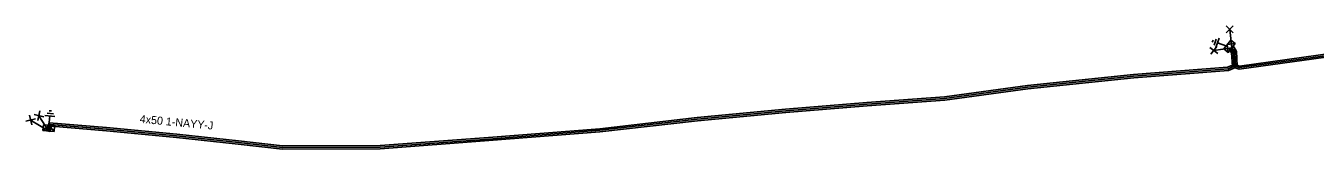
# Model space of a CAD drawing. Extents: x -540466 to -537383, y -1184038 to -1179972.
# Drawn here: x -539179.8 to -539018.7, y -1181019.8 to -1181004.4 of the extents above; entities that cross this region are included whole.
import ezdxf

# ---------------------------------------------------------------- set-up
doc = ezdxf.new("R2010")
doc.units = 0
for name, color, linetype in [('Vrstva 1', 7, 'Continuous'), ('Vrstva 14', 7, 'Continuous'), ('Vrstva 15', 7, 'Continuous'), ('Vrstva 20', 7, 'Continuous'), ('Vrstva 31', 7, 'Continuous'), ('Vrstva 34', 7, 'Continuous'), ('Vrstva 5', 7, 'Continuous'), ('Vrstva 59', 7, 'Continuous'), ('Vrstva 6', 7, 'Continuous'), ('Vrstva 9', 7, 'Continuous')]:
    doc.layers.add(name, color=color, linetype=linetype)

# ---------------------------------------------------------------- blocks, each defined once
blk = doc.blocks.new('NN800')
at = {"layer": 'Vrstva 1'}
for points in [[(-0.44, 0.44), (0.44, -0.44)], [(-0.44, -0.44), (0.44, 0.44)]]:
    blk.add_lwpolyline(points, dxfattribs=at)
blk = doc.blocks.new('NN630')
at = {"layer": 'Vrstva 9'}
for points in [[(0, -0.7), (-0.7, 0)], [(-0.7, -0.7), (-0.7, 0), (0.7, 0), (0.7, -0.7)], [(-0.7, -0.7), (0.7, -0.7)], [(0, -0.7), (0.7, 0)]]:
    blk.add_lwpolyline(points, dxfattribs=at)
blk = doc.blocks.new('NN810')
at = {"layer": 'Vrstva 14'}
for points in [[(0, -0.64), (0, -1.89)], [(0.63, -1.89), (-0.62, -1.89)], [(0.39, -2.2), (-0.4, -2.2)], [(0, -2.52), (-0.12, -2.52)], [(0.14, -2.52), (0, -2.52)]]:
    blk.add_lwpolyline(points, dxfattribs=at)

msp = doc.modelspace()

# ---------------------------------------------------------------- linework, layer by layer
at = {"layer": 'Vrstva 20'}
for points in [[(-538991.71, -1181005.29), (-538992.11, -1181005.06), (-538998.39, -1181005.74), (-539007.19, -1181007.05), (-539016.16, -1181008.19), (-539028.18, -1181009.85), (-539028.81, -1181009.63), (-539028.67, -1181009.25), (-539028.14, -1181009.45), (-539016.22, -1181007.79), (-539007.25, -1181006.65), (-538998.45, -1181005.34), (-538992.03, -1181004.64), (-538991.51, -1181004.95)], [(-539028.86, -1181007.05), (-539028.53, -1181007.65), (-539028.44, -1181009.42), (-539029.04, -1181009.46), (-539029.13, -1181007.81), (-539029.38, -1181007.33)], [(-539028.66, -1181009.62), (-539029.53, -1181009.99), (-539041.35, -1181010.92), (-539054.61, -1181012.28), (-539064.98, -1181013.71), (-539074.65, -1181014.41), (-539084.82, -1181015.24), (-539095.87, -1181016.27), (-539108.04, -1181017.67), (-539121.91, -1181018.76), (-539135.49, -1181019.77), (-539147.71, -1181019.83), (-539153.24, -1181019.2), (-539160.96, -1181018.35), (-539169.71, -1181017.53), (-539176.57, -1181016.94), (-539176.75, -1181017.6), (-539177.13, -1181017.5), (-539176.87, -1181016.52), (-539169.67, -1181017.13), (-539160.92, -1181017.95), (-539153.2, -1181018.8), (-539147.69, -1181019.43), (-539135.51, -1181019.37), (-539121.95, -1181018.36), (-539108.08, -1181017.27), (-539095.91, -1181015.87), (-539084.86, -1181014.84), (-539074.69, -1181014.01), (-539065.02, -1181013.31), (-539054.65, -1181011.88), (-539041.39, -1181010.52), (-539029.63, -1181009.59), (-539028.82, -1181009.26)]]:
    msp.add_lwpolyline(points, close=True, dxfattribs=at)
at = {"layer": 'Vrstva 5'}
msp.add_lwpolyline([(-539016.19, -1181007.99), (-539028.16, -1181009.65), (-539028.63, -1181009.48), (-539028.73, -1181007.71), (-539028.94, -1181007.32), (-539029.12, -1181007.19), (-539029.11, -1181007.41), (-539028.93, -1181007.76), (-539028.83, -1181009.48), (-539029.58, -1181009.79), (-539041.37, -1181010.72), (-539054.63, -1181012.08), (-539065, -1181013.51), (-539074.67, -1181014.21), (-539084.84, -1181015.04), (-539095.89, -1181016.07), (-539108.06, -1181017.47), (-539121.93, -1181018.56), (-539135.5, -1181019.57), (-539147.7, -1181019.63), (-539153.22, -1181019), (-539160.94, -1181018.15), (-539169.69, -1181017.33), (-539176.72, -1181016.73), (-539176.94, -1181017.55)], dxfattribs=at)
at = {"layer": 'Vrstva 59'}
for points in [[(-539029.12, -1181007.19), (-539029.37, -1181004.87)], [(-539029.12, -1181007.19), (-539031.36, -1181007.49)], [(-539176.94, -1181017.55), (-539178.14, -1181015.65)], [(-539176.94, -1181017.55), (-539179.17, -1181016.2)]]:
    msp.add_lwpolyline(points, dxfattribs=at)

# ---------------------------------------------------------------- block references
at = {"layer": 'Vrstva 15'}
for p, rotation in [((-539029.12, -1181007.19), -109.58045720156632), ((-539176.94, -1181017.55), 174.39490817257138)]:
    msp.add_blockref('NN810', p, dxfattribs=dict(at, rotation=rotation))
at = {"layer": 'Vrstva 31'}
for p, rotation in [((-539029.12, -1181007.19), -127.8831859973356), ((-539176.94, -1181017.55), 174.39490817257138)]:
    msp.add_blockref('NN630', p, dxfattribs=dict(at, rotation=rotation))
at = {"layer": 'Vrstva 34'}
msp.add_blockref('NN800', (-539029.37, -1181004.87), dxfattribs=at)
for p, rotation in [((-539031.36, -1181007.49), 7.626397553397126), ((-539179.17, -1181016.2), -31.249791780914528), ((-539178.14, -1181015.65), -57.80920821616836)]:
    msp.add_blockref('NN800', p, dxfattribs=dict(at, rotation=rotation))

# ---------------------------------------------------------------- texts
at = {"layer": 'Vrstva 6'}
msp.add_text('4x50 1-NAYY-J', height=1, rotation=354.646, dxfattribs=at).set_placement((-539165.57, -1181016.53))

doc.saveas('drawing.dxf')
